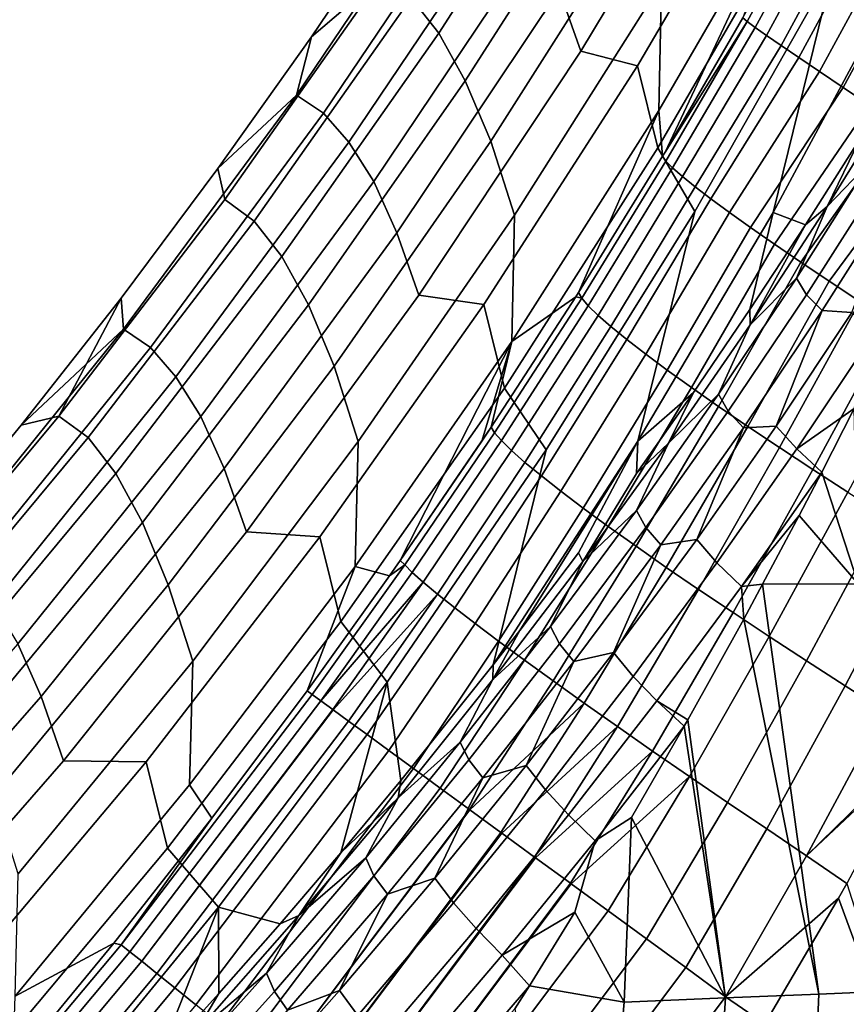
# Model space of a CAD drawing. Header units: metres. Extents: x -109 to 109, y -342 to 66.
# Tile 196 of 512: x -31.81 to -29.34, y -1.27 to 1.67. Entities that reach past the tile are written whole.
import ezdxf

# ---------------------------------------------------------------- set-up
doc = ezdxf.new("R2010")
doc.units = ezdxf.units.M
doc.layers.add('solid_K_24_62_16_000B91', color=7, linetype='CONTINUOUS')

msp = doc.modelspace()

# ---------------------------------------------------------------- linework, layer by layer
at = {"layer": 'solid_K_24_62_16_000B91'}
for points in [[(-29.562597, 1.093196, 24.185551), (-29.187412, 1.791421, 24.31599), (-29.000668, 2.572301, 21.923058), (-29.38237, 1.825884, 21.79878)], [(-29.685411, 2.322264, 14.333401), (-29.749321, 2.502787, 11.847281), (-30.201426, 1.757297, 11.784925), (-30.136393, 1.573936, 14.255102)], [(-29.486401, 2.489712, -15.847785), (-29.493904, 2.104797, -18.564178), (-29.90373, 1.397698, -18.46521), (-29.895651, 1.778678, -15.764437)], [(-30.64271, 1.733486, -4.823158), (-30.201342, 2.418058, -4.839223), (-30.119444, 2.314167, -7.575983), (-30.560518, 1.628595, -7.543786)], [(-29.538778, 2.262732, 16.833958), (-29.685411, 2.322264, 14.333401), (-30.136393, 1.573936, 14.255102), (-29.966959, 1.530915, 16.742085)], [(-30.560518, 1.628595, -7.543786), (-30.119444, 2.314167, -7.575983), (-30.04097, 2.173757, -10.309868), (-30.481451, 1.486269, -10.261467)], [(-29.966959, 1.530915, 16.742085), (-29.906317, 1.286244, 19.2057), (-29.47995, 2.022171, 19.313293), (-29.538778, 2.262732, 16.833958)], [(-30.985064, 1.443358, 1.875624), (-30.499477, 2.16349, 1.873527), (-30.670437, 2.017255, 0.003215), (-30.94039, 1.617235, 0.003207)], [(-30.419588, 2.109246, 4.354182), (-30.499477, 2.16349, 1.873527), (-30.985064, 1.443358, 1.875624), (-30.905184, 1.388961, 4.340795)], [(-30.481451, 1.486269, -10.261467), (-30.04097, 2.173757, -10.309868), (-29.965994, 1.99617, -13.039808), (-30.405579, 1.305907, -12.975106)], [(-30.343531, 2.023551, 6.833497), (-30.419588, 2.109246, 4.354182), (-30.905184, 1.388961, 4.340795), (-30.828926, 1.302369, 6.804594)], [(-29.885002, 1.273097, -19.537731), (-29.892292, 1.2609, -19.537106), (-29.90373, 1.397698, -18.46521), (-29.493904, 2.104797, -18.564178)], [(-29.652607, 1.673727, -19.550276), (-29.885002, 1.273097, -19.537731), (-29.493904, 2.104797, -18.564178)], [(-29.63942, 1.662905, -19.693007), (-29.652607, 1.673727, -19.550276), (-29.422897, 2.095028, -19.541805), (-29.407917, 2.088119, -19.686621)], [(-29.407917, 2.088119, -19.686621), (-29.381418, 2.076363, -19.829386), (-29.615698, 1.645389, -19.833704), (-29.63942, 1.662905, -19.693007)], [(-29.381418, 2.076363, -19.829386), (-29.345114, 2.057515, -19.969257), (-29.581861, 1.621394, -19.971399), (-29.615698, 1.645389, -19.833704)], [(-29.345114, 2.057515, -19.969257), (-29.299404, 2.031812, -20.105265), (-29.538303, 1.59119, -20.105116), (-29.581861, 1.621394, -19.971399)], [(-29.299404, 2.031812, -20.105265), (-29.244692, 1.99949, -20.236433), (-29.485415, 1.555043, -20.233885), (-29.538303, 1.59119, -20.105116)], [(-30.94039, 1.617235, 0.003207), (-30.670437, 2.017255, 0.003215), (-30.730879, 1.797127, -2.100598)], [(-30.269808, 1.908019, 9.310792), (-30.343531, 2.023551, 6.833497), (-30.828926, 1.302369, 6.804594), (-30.75477, 1.185089, 9.266311)], [(-29.38237, 1.825884, 21.79878), (-29.47995, 2.022171, 19.313293), (-29.906317, 1.286244, 19.2057), (-29.795788, 1.096108, 21.677153)], [(-29.244692, 1.99949, -20.236433), (-29.181377, 1.960785, -20.36179), (-29.42359, 1.513222, -20.356728), (-29.485415, 1.555043, -20.233885)], [(-30.405579, 1.305907, -12.975106), (-29.965994, 1.99617, -13.039808), (-29.895651, 1.778678, -15.764437), (-30.334066, 1.084979, -15.683333)], [(-29.181377, 1.960785, -20.36179), (-29.109863, 1.915935, -20.480362), (-29.353216, 1.465996, -20.472675), (-29.42359, 1.513222, -20.356728)], [(-29.109863, 1.915935, -20.480362), (-29.030548, 1.865176, -20.591179), (-29.274689, 1.413631, -20.580753), (-29.353216, 1.465996, -20.472675)], [(-30.201426, 1.757297, 11.784925), (-30.269808, 1.908019, 9.310792), (-30.75477, 1.185089, 9.266311), (-30.685781, 1.032158, 11.724813)], [(-29.966003, 0.410382, 24.057779), (-29.562597, 1.093196, 24.185551), (-29.38237, 1.825884, 21.79878), (-29.795788, 1.096108, 21.677153)], [(-31.219925, 1.223835, 0.003199), (-30.94039, 1.617235, 0.003207), (-30.730879, 1.797127, -2.100598), (-31.199768, 1.131415, -2.101843)], [(-31.199768, 1.131415, -2.101843), (-30.730879, 1.797127, -2.100598), (-30.64271, 1.733486, -4.823158), (-31.111584, 1.06742, -4.808527)], [(-29.895651, 1.778678, -15.764437), (-29.90373, 1.397698, -18.46521), (-30.342592, 0.707895, -18.368711), (-30.334066, 1.084979, -15.683333)], [(-29.465746, 1.055621, 25.416431), (-29.302925, 1.313749, 25.720072), (-29.187412, 1.791421, 24.31599), (-29.562597, 1.093196, 24.185551)], [(-30.136393, 1.573936, 14.255102), (-30.201426, 1.757297, 11.784925), (-30.685781, 1.032158, 11.724813), (-30.619932, 0.84596, 14.179284)], [(-31.111584, 1.06742, -4.808527), (-30.64271, 1.733486, -4.823158), (-30.560518, 1.628595, -7.543786), (-31.029207, 0.96152, -7.513248)], [(-29.882404, 1.246156, -19.671881), (-29.892292, 1.2609, -19.537106), (-29.885002, 1.273097, -19.537731), (-29.63942, 1.662905, -19.693007)], [(-29.63942, 1.662905, -19.693007), (-29.885002, 1.273097, -19.537731), (-29.652607, 1.673727, -19.550276)], [(-29.615698, 1.645389, -19.833704), (-29.86252, 1.226161, -19.804865), (-29.882404, 1.246156, -19.671881), (-29.63942, 1.662905, -19.693007)], [(-30.985064, 1.443358, 1.875624), (-30.94039, 1.617235, 0.003207), (-31.219925, 1.223835, 0.003199)], [(-31.029207, 0.96152, -7.513248), (-30.560518, 1.628595, -7.543786), (-30.481451, 1.486269, -10.261467), (-30.949738, 0.817277, -10.214956)], [(-29.581861, 1.621394, -19.971399), (-29.833294, 1.200625, -19.935198), (-29.86252, 1.226161, -19.804865), (-29.615698, 1.645389, -19.833704)], [(-29.538303, 1.59119, -20.105116), (-29.795052, 1.169798, -20.062042), (-29.833294, 1.200625, -19.935198), (-29.581861, 1.621394, -19.971399)], [(-29.485415, 1.555043, -20.233885), (-29.748123, 1.13393, -20.184565), (-29.795052, 1.169798, -20.062042), (-29.538303, 1.59119, -20.105116)], [(-29.966959, 1.530915, 16.742085), (-30.136393, 1.573936, 14.255102), (-30.619932, 0.84596, 14.179284), (-30.426193, 0.817856, 16.652727)], [(-30.426193, 0.817856, 16.652727), (-30.364166, 0.569071, 19.100859), (-29.906317, 1.286244, 19.2057), (-29.966959, 1.530915, 16.742085)], [(-29.42359, 1.513222, -20.356728), (-29.692837, 1.09327, -20.301933), (-29.748123, 1.13393, -20.184565), (-29.485415, 1.555043, -20.233885)], [(-29.353216, 1.465996, -20.472675), (-29.629519, 1.048068, -20.413309), (-29.692837, 1.09327, -20.301933), (-29.42359, 1.513222, -20.356728)], [(-30.949738, 0.817277, -10.214956), (-30.481451, 1.486269, -10.261467), (-30.405579, 1.305907, -12.975106), (-30.873241, 0.634147, -12.912536)], [(-31.501434, 0.744977, 1.879076), (-30.985064, 1.443358, 1.875624), (-31.219925, 1.223835, 0.003199), (-31.508884, 0.837282, 0.003192)], [(-30.905184, 1.388961, 4.340795), (-30.985064, 1.443358, 1.875624), (-31.501434, 0.744977, 1.879076), (-31.421593, 0.690408, 4.329007)], [(-29.274689, 1.413631, -20.580753), (-29.558498, 0.998574, -20.517859), (-29.629519, 1.048068, -20.413309), (-29.353216, 1.465996, -20.472675)], [(-29.400761, 1.111185, 25.708214), (-29.182301, 1.464689, 26.128353), (-29.302925, 1.313749, 25.720072)], [(-29.272186, 1.243884, 26.098499), (-29.182301, 1.464689, 26.128353), (-29.400761, 1.111185, 25.708214)], [(-29.188404, 1.3564, -20.679996), (-29.480106, 0.945037, -20.61475), (-29.558498, 0.998574, -20.517859), (-29.274689, 1.413631, -20.580753)], [(-30.828926, 1.302369, 6.804594), (-30.905184, 1.388961, 4.340795), (-31.421593, 0.690408, 4.329007), (-31.345236, 0.60291, 6.777536)], [(-30.142992, 0.853779, -19.510681), (-30.150991, 0.841157, -19.509741), (-30.342592, 0.707895, -18.368711), (-29.90373, 1.397698, -18.46521)], [(-29.892292, 1.2609, -19.537106), (-30.142992, 0.853779, -19.510681), (-29.90373, 1.397698, -18.46521)], [(-29.094946, 1.29469, -20.769669), (-29.394732, 0.88774, -20.703222), (-29.480106, 0.945037, -20.61475), (-29.188404, 1.3564, -20.679996)], [(-30.75477, 1.185089, 9.266311), (-30.828926, 1.302369, 6.804594), (-31.345236, 0.60291, 6.777536), (-31.270823, 0.483885, 9.223927)], [(-30.873241, 0.634147, -12.912536), (-30.405579, 1.305907, -12.975106), (-30.334066, 1.084979, -15.683333), (-30.800898, 0.409795, -15.60461)], [(-29.400761, 1.111185, 25.708214), (-29.302925, 1.313749, 25.720072), (-29.465746, 1.055621, 25.416431)], [(-29.094946, 1.29469, -20.769669), (-29.303032, 0.827111, -20.782839), (-29.394732, 0.88774, -20.703222)], [(-29.795788, 1.096108, 21.677153), (-29.906317, 1.286244, 19.2057), (-30.364166, 0.569071, 19.100859), (-30.240179, 0.384284, 21.558392)], [(-30.133699, 0.836914, -19.647757), (-30.142992, 0.853779, -19.510681), (-29.892292, 1.2609, -19.537106), (-29.882404, 1.246156, -19.671881)], [(-29.882404, 1.246156, -19.671881), (-29.86252, 1.226161, -19.804865), (-30.11429, 0.814263, -19.782934), (-30.133699, 0.836914, -19.647757)], [(-29.492836, 0.896921, 25.687338), (-29.272186, 1.243884, 26.098499), (-29.400761, 1.111185, 25.708214)], [(-29.241091, 1.195808, 26.277372), (-29.272186, 1.243884, 26.098499), (-29.492836, 0.896921, 25.687338), (-29.462831, 0.847551, 25.863369)], [(-31.219925, 1.223835, 0.003199), (-31.199768, 1.131415, -2.101843), (-31.695347, 0.48533, -2.104298), (-31.508884, 0.837282, 0.003192)], [(-29.86252, 1.226161, -19.804865), (-29.833294, 1.200625, -19.935198), (-30.085169, 0.786004, -19.915333), (-30.11429, 0.814263, -19.782934)], [(-30.685781, 1.032158, 11.724813), (-30.75477, 1.185089, 9.266311), (-31.270823, 0.483885, 9.223927), (-31.201466, 0.328755, 11.66706)], [(-29.833294, 1.200625, -19.935198), (-29.795052, 1.169798, -20.062042), (-30.046671, 0.752412, -20.044077), (-30.085169, 0.786004, -19.915333)], [(-29.462831, 0.847551, 25.863369), (-29.416119, 0.800095, 26.042646), (-29.193174, 1.150283, 26.460009), (-29.241091, 1.195808, 26.277372)], [(-29.795052, 1.169798, -20.062042), (-29.748123, 1.13393, -20.184565), (-29.999136, 0.713761, -20.168293), (-30.046671, 0.752412, -20.044077)], [(-29.193174, 1.150283, 26.460009), (-29.416119, 0.800095, 26.042646), (-29.327318, 0.79456, 26.270641)], [(-31.695347, 0.48533, -2.104298), (-31.199768, 1.131415, -2.101843), (-31.111584, 1.06742, -4.808527), (-31.607191, 0.420966, -4.795354)], [(-29.748123, 1.13393, -20.184565), (-29.692837, 1.09327, -20.301933), (-29.942902, 0.670325, -20.287104), (-29.999136, 0.713761, -20.168293)], [(-30.397873, -0.256827, 23.930164), (-29.966003, 0.410382, 24.057779), (-29.795788, 1.096108, 21.677153), (-30.240179, 0.384284, 21.558392)], [(-29.79987, 0.555698, 24.83819), (-29.631472, 0.802979, 25.122515), (-29.562597, 1.093196, 24.185551), (-29.966003, 0.410382, 24.057779)], [(-29.692837, 1.09327, -20.301933), (-29.629519, 1.048068, -20.413309), (-29.878309, 0.62238, -20.399637), (-29.942902, 0.670325, -20.287104)], [(-29.631472, 0.802979, 25.122515), (-29.465746, 1.055621, 25.416431), (-29.562597, 1.093196, 24.185551)], [(-29.631414, 0.757861, 25.294342), (-29.400761, 1.111185, 25.708214), (-29.465746, 1.055621, 25.416431)], [(-29.492836, 0.896921, 25.687338), (-29.400761, 1.111185, 25.708214), (-29.631414, 0.757861, 25.294342)], [(-31.607191, 0.420966, -4.795354), (-31.111584, 1.06742, -4.808527), (-31.029207, 0.96152, -7.513248), (-31.524734, 0.314052, -7.48442)], [(-30.334066, 1.084979, -15.683333), (-30.342592, 0.707895, -18.368711), (-30.809748, 0.036556, -18.274845), (-30.800898, 0.409795, -15.60461)], [(-30.619932, 0.84596, 14.179284), (-30.685781, 1.032158, 11.724813), (-31.201466, 0.328755, 11.66706), (-31.135099, 0.139736, 14.106091)], [(-29.629519, 1.048068, -20.413309), (-29.558498, 0.998574, -20.517859), (-29.805696, 0.570201, -20.505016), (-29.878309, 0.62238, -20.399637)], [(-29.631414, 0.757861, 25.294342), (-29.465746, 1.055621, 25.416431), (-29.631472, 0.802979, 25.122515)], [(-29.558498, 0.998574, -20.517859), (-29.480106, 0.945037, -20.61475), (-29.725401, 0.51406, -20.602365), (-29.805696, 0.570201, -20.505016)], [(-31.524734, 0.314052, -7.48442), (-31.029207, 0.96152, -7.513248), (-30.949738, 0.817277, -10.214956), (-31.445049, 0.167901, -10.170415)], [(-29.480106, 0.945037, -20.61475), (-29.394732, 0.88774, -20.703222), (-29.637861, 0.454285, -20.690933), (-29.725401, 0.51406, -20.602365)], [(-29.725304, 0.550261, 25.282553), (-29.492836, 0.896921, 25.687338), (-29.631414, 0.757861, 25.294342)], [(-29.462831, 0.847551, 25.863369), (-29.492836, 0.896921, 25.687338), (-29.725304, 0.550261, 25.282553), (-29.696409, 0.49975, 25.455839)], [(-29.394732, 0.88774, -20.703222), (-29.303032, 0.827111, -20.782839), (-29.543795, 0.391338, -20.770288), (-29.637861, 0.454285, -20.690933)], [(-30.133699, 0.836914, -19.647757), (-30.150991, 0.841157, -19.509741), (-30.142992, 0.853779, -19.510681)], [(-31.807096, 0.457802, 0.003184), (-31.508884, 0.837282, 0.003192), (-31.695347, 0.48533, -2.104298)], [(-31.501434, 0.744977, 1.879076), (-31.508884, 0.837282, 0.003192), (-31.807096, 0.457802, 0.003184)], [(-30.426193, 0.817856, 16.652727), (-30.619932, 0.84596, 14.179284), (-31.135099, 0.139736, 14.106091), (-30.915648, 0.12485, 16.56605)], [(-30.150991, 0.841157, -19.509741), (-30.404287, 0.45198, -19.480316), (-30.342592, 0.707895, -18.368711)], [(-30.393812, 0.435585, -19.620831), (-30.404287, 0.45198, -19.480316), (-30.150991, 0.841157, -19.509741), (-30.133699, 0.836914, -19.647757)], [(-30.133699, 0.836914, -19.647757), (-30.11429, 0.814263, -19.782934), (-30.373621, 0.411967, -19.759249), (-30.393812, 0.435585, -19.620831)], [(-29.696409, 0.49975, 25.455839), (-29.650946, 0.450517, 25.631847), (-29.416119, 0.800095, 26.042646), (-29.462831, 0.847551, 25.863369)], [(-29.303032, 0.827111, -20.782839), (-29.205732, 0.763613, -20.853243), (-29.443958, 0.325707, -20.840059), (-29.543795, 0.391338, -20.770288)], [(-31.445049, 0.167901, -10.170415), (-30.949738, 0.817277, -10.214956), (-30.873241, 0.634147, -12.912536), (-31.368196, -0.017977, -12.852201)], [(-30.915648, 0.12485, 16.56605), (-30.852655, -0.128029, 18.99896), (-30.364166, 0.569071, 19.100859), (-30.426193, 0.817856, 16.652727)], [(-30.11429, 0.814263, -19.782934), (-30.085169, 0.786004, -19.915333), (-30.34341, 0.382404, -19.894722), (-30.373621, 0.411967, -19.759249)], [(-29.874531, 0.404685, 24.887342), (-29.631414, 0.757861, 25.294342), (-29.631472, 0.802979, 25.122515), (-29.79987, 0.555698, 24.83819)], [(-29.416119, 0.800095, 26.042646), (-29.650946, 0.450517, 25.631847), (-29.553265, 0.455501, 25.870544)], [(-29.416119, 0.800095, 26.042646), (-29.553265, 0.455501, 25.870544), (-29.327318, 0.79456, 26.270641)], [(-29.553265, 0.455501, 25.870544), (-29.49132, 0.387773, 26.021412), (-29.263845, 0.728711, 26.423964), (-29.327318, 0.79456, 26.270641)], [(-30.085169, 0.786004, -19.915333), (-30.046671, 0.752412, -20.044077), (-30.303539, 0.347189, -20.026327), (-30.34341, 0.382404, -19.894722)], [(-32.047619, 0.069664, 1.883879), (-31.501434, 0.744977, 1.879076), (-31.807096, 0.457802, 0.003184), (-32.114391, 0.085617, 0.003178)], [(-31.421593, 0.690408, 4.329007), (-31.501434, 0.744977, 1.879076), (-32.047619, 0.069664, 1.883879), (-31.967838, 0.014906, 4.31884)], [(-30.046671, 0.752412, -20.044077), (-29.999136, 0.713761, -20.168293), (-30.254364, 0.306618, -20.153141), (-30.303539, 0.347189, -20.026327)], [(-29.725304, 0.550261, 25.282553), (-29.631414, 0.757861, 25.294342), (-29.874531, 0.404685, 24.887342)], [(-29.205732, 0.763613, -20.853243), (-29.103559, 0.697708, -20.914082), (-29.339115, 0.257879, -20.899876), (-29.443958, 0.325707, -20.840059)], [(-30.676033, 0.054418, -19.4561), (-30.707905, 0.008975, -19.454212), (-30.809748, 0.036556, -18.274845), (-30.342592, 0.707895, -18.368711)], [(-30.432358, 0.410018, -19.477297), (-30.676033, 0.054418, -19.4561), (-30.342592, 0.707895, -18.368711)], [(-30.404287, 0.45198, -19.480316), (-30.432358, 0.410018, -19.477297), (-30.342592, 0.707895, -18.368711)], [(-29.999136, 0.713761, -20.168293), (-29.942902, 0.670325, -20.287104), (-30.196239, 0.260985, -20.274239), (-30.254364, 0.306618, -20.153141)], [(-29.263845, 0.728711, 26.423964), (-29.49132, 0.387773, 26.021412), (-29.320702, 0.507647, 26.332386)], [(-31.345236, 0.60291, 6.777536), (-31.421593, 0.690408, 4.329007), (-31.967838, 0.014906, 4.31884), (-31.891479, -0.073501, 6.752376)], [(-29.942902, 0.670325, -20.287104), (-29.878309, 0.62238, -20.399637), (-30.129526, 0.210585, -20.3887), (-30.196239, 0.260985, -20.274239)], [(-31.368196, -0.017977, -12.852201), (-30.873241, 0.634147, -12.912536), (-30.800898, 0.409795, -15.60461), (-31.295353, -0.245727, -15.528403)], [(-29.878309, 0.62238, -20.399637), (-29.805696, 0.570201, -20.505016), (-30.054577, 0.155712, -20.495602), (-30.129526, 0.210585, -20.3887)], [(-31.270823, 0.483885, 9.223927), (-31.345236, 0.60291, 6.777536), (-31.891479, -0.073501, 6.752376), (-31.81699, -0.194259, 9.183723)], [(-30.240179, 0.384284, 21.558392), (-30.364166, 0.569071, 19.100859), (-30.852655, -0.128029, 18.99896), (-30.714745, -0.308309, 21.442713)], [(-29.805696, 0.570201, -20.505016), (-29.725401, 0.51406, -20.602365), (-29.97175, 0.096662, -20.594023), (-30.054577, 0.155712, -20.495602)], [(-29.970627, 0.313819, 24.563507), (-29.79987, 0.555698, 24.83819), (-29.966003, 0.410382, 24.057779)], [(-29.874531, 0.404685, 24.887342), (-29.79987, 0.555698, 24.83819), (-29.970627, 0.313819, 24.563507)], [(-29.969845, 0.203887, 24.884739), (-29.725304, 0.550261, 25.282553), (-29.874531, 0.404685, 24.887342)], [(-29.696409, 0.49975, 25.455839), (-29.725304, 0.550261, 25.282553), (-29.969845, 0.203887, 24.884739), (-29.942068, 0.152378, 25.055374)], [(-29.725401, 0.51406, -20.602365), (-29.637861, 0.454285, -20.690933), (-29.881548, 0.033803, -20.683208), (-29.97175, 0.096662, -20.594023)], [(-29.942068, 0.152378, 25.055374), (-29.89789, 0.10152, 25.228216), (-29.650946, 0.450517, 25.631847), (-29.696409, 0.49975, 25.455839)], [(-29.49132, 0.387773, 26.021412), (-29.417282, 0.318106, 26.16551), (-29.320702, 0.507647, 26.332386)], [(-29.320702, 0.507647, 26.332386), (-29.417282, 0.318106, 26.16551), (-29.308477, -0.015078, 26.362684)], [(-32.216793, -0.140057, -2.10796), (-31.695347, 0.48533, -2.104298), (-31.607191, 0.420966, -4.795354), (-32.128704, -0.204805, -4.78366)], [(-32.114391, 0.085617, 0.003178), (-31.807096, 0.457802, 0.003184), (-31.695347, 0.48533, -2.104298), (-32.216793, -0.140057, -2.10796)], [(-31.201466, 0.328755, 11.66706), (-31.270823, 0.483885, 9.223927), (-31.81699, -0.194259, 9.183723), (-31.747492, -0.351569, 11.611774)], [(-30.404287, 0.45198, -19.480316), (-30.676033, 0.054418, -19.4561), (-30.432358, 0.410018, -19.477297)], [(-30.662252, 0.041365, -19.600288), (-30.676033, 0.054418, -19.4561), (-30.404287, 0.45198, -19.480316), (-30.393812, 0.435585, -19.620831)], [(-29.650946, 0.450517, 25.631847), (-29.89789, 0.10152, 25.228216), (-29.790478, 0.117128, 25.477104)], [(-29.637861, 0.454285, -20.690933), (-29.543795, 0.391338, -20.770288), (-29.784735, -0.032356, -20.762737), (-29.881548, 0.033803, -20.683208)], [(-29.790478, 0.117128, 25.477104), (-29.730091, 0.047661, 25.62561), (-29.49132, 0.387773, 26.021412), (-29.553265, 0.455501, 25.870544)], [(-29.650946, 0.450517, 25.631847), (-29.790478, 0.117128, 25.477104), (-29.553265, 0.455501, 25.870544)], [(-32.128704, -0.204805, -4.78366), (-31.607191, 0.420966, -4.795354), (-31.524734, 0.314052, -7.48442), (-32.046272, -0.312732, -7.457349)], [(-30.393812, 0.435585, -19.620831), (-30.373621, 0.411967, -19.759249), (-30.639803, 0.018787, -19.742186), (-30.662252, 0.041365, -19.600288)], [(-30.373621, 0.411967, -19.759249), (-30.34341, 0.382404, -19.894722), (-30.607189, -0.010327, -19.880938), (-30.639803, 0.018787, -19.742186)], [(-30.800898, 0.409795, -15.60461), (-30.809748, 0.036556, -18.274845), (-31.304403, -0.615182, -18.183773), (-31.295353, -0.245727, -15.528403)], [(-30.673458, -0.601952, 23.558081), (-30.397873, -0.256827, 23.930164), (-30.240179, 0.384284, 21.558392), (-30.714745, -0.308309, 21.442713)], [(-30.34341, 0.382404, -19.894722), (-30.303539, 0.347189, -20.026327), (-30.564793, -0.045672, -20.015572), (-30.607189, -0.010327, -19.880938)], [(-30.318476, -0.154225, 24.042431), (-29.966003, 0.410382, 24.057779), (-30.397873, -0.256827, 23.930164)], [(-30.143528, 0.077257, 24.298353), (-29.966003, 0.410382, 24.057779), (-30.318476, -0.154225, 24.042431)], [(-30.130417, 0.05169, 24.487909), (-29.970627, 0.313819, 24.563507), (-29.966003, 0.410382, 24.057779), (-30.143528, 0.077257, 24.298353)], [(-30.130417, 0.05169, 24.487909), (-29.874531, 0.404685, 24.887342), (-29.970627, 0.313819, 24.563507)], [(-29.969845, 0.203887, 24.884739), (-29.874531, 0.404685, 24.887342), (-30.130417, 0.05169, 24.487909)], [(-29.543795, 0.391338, -20.770288), (-29.443958, 0.325707, -20.840059), (-29.682114, -0.10129, -20.832216), (-29.784735, -0.032356, -20.762737)], [(-29.730091, 0.047661, 25.62561), (-29.657194, -0.023047, 25.768106), (-29.417282, 0.318106, 26.16551), (-29.49132, 0.387773, 26.021412)], [(-31.135099, 0.139736, 14.106091), (-31.201466, 0.328755, 11.66706), (-31.747492, -0.351569, 11.611774), (-31.680904, -0.543379, 14.035666)], [(-30.303539, 0.347189, -20.026327), (-30.254364, 0.306618, -20.153141), (-30.512999, -0.086942, -20.145115), (-30.564793, -0.045672, -20.015572)], [(-29.443958, 0.325707, -20.840059), (-29.339115, 0.257879, -20.899876), (-29.57448, -0.172475, -20.891254), (-29.682114, -0.10129, -20.832216)], [(-32.046272, -0.312732, -7.457349), (-31.524734, 0.314052, -7.48442), (-31.445049, 0.167901, -10.170415), (-31.966555, -0.460774, -10.127918)], [(-30.254364, 0.306618, -20.153141), (-30.196239, 0.260985, -20.274239), (-30.452187, -0.133831, -20.268597), (-30.512999, -0.086942, -20.145115)], [(-29.657194, -0.023047, 25.768106), (-29.484568, 0.188726, 26.052118), (-29.417282, 0.318106, 26.16551)], [(-29.417282, 0.318106, 26.16551), (-29.484568, 0.188726, 26.052118), (-29.308477, -0.015078, 26.362684)], [(-30.196239, 0.260985, -20.274239), (-30.129526, 0.210585, -20.3887), (-30.38274, -0.186034, -20.385046), (-30.452187, -0.133831, -20.268597)], [(-29.339115, 0.257879, -20.899876), (-29.230026, 0.188342, -20.949366), (-29.462635, -0.245387, -20.939463), (-29.57448, -0.172475, -20.891254)], [(-30.129526, 0.210585, -20.3887), (-30.054577, 0.155712, -20.495602), (-30.30504, -0.243247, -20.493486), (-30.38274, -0.186034, -20.385046)], [(-30.226748, -0.142151, 24.494587), (-29.969845, 0.203887, 24.884739), (-30.130417, 0.05169, 24.487909)], [(-29.942068, 0.152378, 25.055374), (-29.969845, 0.203887, 24.884739), (-30.226748, -0.142151, 24.494587), (-30.200085, -0.19452, 24.662664)], [(-29.657194, -0.023047, 25.768106), (-29.593643, -0.016612, 25.873095), (-29.484568, 0.188726, 26.052118)], [(-29.484568, 0.188726, 26.052118), (-29.593643, -0.016612, 25.873095), (-29.308477, -0.015078, 26.362684)], [(-29.230026, 0.188342, -20.949366), (-29.117455, 0.117584, -20.988159), (-29.347376, -0.319499, -20.97645), (-29.462635, -0.245387, -20.939463)], [(-31.966555, -0.460774, -10.127918), (-31.445049, 0.167901, -10.170415), (-31.368196, -0.017977, -12.852201), (-31.889605, -0.649367, -12.794207)], [(-30.054577, 0.155712, -20.495602), (-29.97175, 0.096662, -20.594023), (-30.219475, -0.305161, -20.592953), (-30.30504, -0.243247, -20.493486)], [(-30.200085, -0.19452, 24.662664), (-30.157213, -0.246866, 24.832432), (-29.89789, 0.10152, 25.228216), (-29.942068, 0.152378, 25.055374)], [(-30.915648, 0.12485, 16.56605), (-31.135099, 0.139736, 14.106091), (-31.680904, -0.543379, 14.035666), (-31.434431, -0.546841, 16.482206)], [(-31.434431, -0.546841, 16.482206), (-31.370888, -0.803777, 18.900192), (-30.852655, -0.128029, 18.99896), (-30.915648, 0.12485, 16.56605)], [(-29.117455, 0.117584, -20.988159), (-29.002159, 0.046091, -21.015881), (-29.229502, -0.394289, -21.001827), (-29.347376, -0.319499, -20.97645)], [(-29.97175, 0.096662, -20.594023), (-29.881548, 0.033803, -20.683208), (-30.126608, -0.371362, -20.682705), (-30.219475, -0.305161, -20.592953)], [(-29.89789, 0.10152, 25.228216), (-30.157213, -0.246866, 24.832432), (-30.039171, -0.220559, 25.090904)], [(-30.039171, -0.220559, 25.090904), (-29.980368, -0.291632, 25.237141), (-29.730091, 0.047661, 25.62561), (-29.790478, 0.117128, 25.477104)], [(-29.89789, 0.10152, 25.228216), (-30.039171, -0.220559, 25.090904), (-29.790478, 0.117128, 25.477104)], [(-30.399401, -0.301056, 24.096804), (-30.130417, 0.05169, 24.487909), (-30.143528, 0.077257, 24.298353), (-30.318476, -0.154225, 24.042431)], [(-30.953938, -0.334516, -19.449245), (-31.23815, -0.714754, -19.454266), (-31.304403, -0.615182, -18.183773), (-30.809748, 0.036556, -18.274845)], [(-30.938614, -0.345672, -19.5938), (-30.953938, -0.334516, -19.449245), (-30.707905, 0.008975, -19.454212), (-30.662252, 0.041365, -19.600288)], [(-30.707905, 0.008975, -19.454212), (-30.953938, -0.334516, -19.449245), (-30.809748, 0.036556, -18.274845)], [(-30.662252, 0.041365, -19.600288), (-30.938286, -0.345912, -19.596111), (-30.938614, -0.345672, -19.5938)], [(-30.662252, 0.041365, -19.600288), (-30.639803, 0.018787, -19.742186), (-30.91292, -0.364444, -19.738026), (-30.938286, -0.345912, -19.596111)], [(-30.662252, 0.041365, -19.600288), (-30.707905, 0.008975, -19.454212), (-30.676033, 0.054418, -19.4561)], [(-30.226748, -0.142151, 24.494587), (-30.130417, 0.05169, 24.487909), (-30.399401, -0.301056, 24.096804)], [(-29.881548, 0.033803, -20.683208), (-29.784735, -0.032356, -20.762737), (-30.027254, -0.441289, -20.76231), (-30.126608, -0.371362, -20.682705)], [(-29.980368, -0.291632, 25.237141), (-29.909187, -0.364343, 25.377224), (-29.657194, -0.023047, 25.768106), (-29.730091, 0.047661, 25.62561)], [(-30.639803, 0.018787, -19.742186), (-30.607189, -0.010327, -19.880938), (-30.912285, -0.364909, -19.740971), (-30.91292, -0.364444, -19.738026)], [(-31.889605, -0.649367, -12.794207), (-31.368196, -0.017977, -12.852201), (-31.295353, -0.245727, -15.528403), (-31.816591, -0.880473, -15.454841)], [(-30.607189, -0.010327, -19.880938), (-30.876848, -0.390801, -19.880207), (-30.912285, -0.364909, -19.740971)], [(-30.607189, -0.010327, -19.880938), (-30.564793, -0.045672, -20.015572), (-30.876181, -0.391288, -19.882475), (-30.876848, -0.390801, -19.880207)], [(-29.657194, -0.023047, 25.768106), (-29.909187, -0.364343, 25.377224), (-29.817095, -0.421362, 25.523806), (-29.650114, -0.120887, 25.782658)], [(-29.657194, -0.023047, 25.768106), (-29.650114, -0.120887, 25.782658), (-29.593643, -0.016612, 25.873095)], [(-29.650114, -0.120887, 25.782658), (-29.425478, -1.239433, 26.109283), (-29.593643, -0.016612, 25.873095)], [(-29.169783, -1.228663, 26.575125), (-29.308477, -0.015078, 26.362684), (-29.593643, -0.016612, 25.873095), (-29.425478, -1.239433, 26.109283)], [(-30.564793, -0.045672, -20.015572), (-30.830252, -0.424847, -20.019539), (-30.876181, -0.391288, -19.882475)], [(-30.564793, -0.045672, -20.015572), (-30.512999, -0.086942, -20.145115), (-30.774849, -0.46533, -20.151115), (-30.830252, -0.424847, -20.019539)], [(-29.784735, -0.032356, -20.762737), (-29.682114, -0.10129, -20.832216), (-29.922249, -0.514371, -20.831364), (-30.027254, -0.441289, -20.76231)], [(-30.512999, -0.086942, -20.145115), (-30.452187, -0.133831, -20.268597), (-30.709507, -0.513074, -20.277765), (-30.774849, -0.46533, -20.151115)], [(-29.682114, -0.10129, -20.832216), (-29.57448, -0.172475, -20.891254), (-29.81242, -0.590037, -20.889456), (-29.922249, -0.514371, -20.831364)], [(-30.714745, -0.308309, 21.442713), (-30.852655, -0.128029, 18.99896), (-31.370888, -0.803777, 18.900192), (-31.218632, -0.980429, 21.330324)], [(-30.636532, -0.566396, -20.395096), (-30.709507, -0.513074, -20.277765), (-30.452187, -0.133831, -20.268597), (-30.38274, -0.186034, -20.385046)], [(-30.496311, -0.487786, 24.11282), (-30.226748, -0.142151, 24.494587), (-30.399401, -0.301056, 24.096804)], [(-30.200085, -0.19452, 24.662664), (-30.226748, -0.142151, 24.494587), (-30.496311, -0.487786, 24.11282), (-30.470745, -0.540875, 24.278442)], [(-29.817095, -0.421362, 25.523806), (-29.704844, -1.2512, 25.657265), (-29.425478, -1.239433, 26.109283), (-29.650114, -0.120887, 25.782658)], [(-30.399401, -0.301056, 24.096804), (-30.318476, -0.154225, 24.042431), (-30.397873, -0.256827, 23.930164)], [(-29.57448, -0.172475, -20.891254), (-29.462635, -0.245387, -20.939463), (-29.698601, -0.667716, -20.93618), (-29.81242, -0.590037, -20.889456)], [(-31.747492, -0.351569, 11.611774), (-31.81699, -0.194259, 9.183723), (-32.392231, -0.848056, 9.145774), (-32.322815, -1.007514, 11.559062)], [(-30.556345, -0.624985, -20.503178), (-30.636532, -0.566396, -20.395096), (-30.38274, -0.186034, -20.385046), (-30.30504, -0.243247, -20.493486)], [(-30.470745, -0.540875, 24.278442), (-30.429195, -0.594567, 24.445246), (-30.157213, -0.246866, 24.832432), (-30.200085, -0.19452, 24.662664)], [(-30.299587, -0.557494, 24.71262), (-30.242378, -0.630044, 24.856676), (-29.980368, -0.291632, 25.237141), (-30.039171, -0.220559, 25.090904)], [(-30.157213, -0.246866, 24.832432), (-30.299587, -0.557494, 24.71262), (-30.039171, -0.220559, 25.090904)], [(-31.295353, -0.245727, -15.528403), (-31.304403, -0.615182, -18.183773), (-31.825724, -1.246214, -18.095646), (-31.816591, -0.880473, -15.454841)], [(-30.399401, -0.301056, 24.096804), (-30.397873, -0.256827, 23.930164), (-30.673458, -0.601952, 23.558081), (-30.681808, -0.653484, 23.714779)], [(-30.30504, -0.243247, -20.493486), (-30.219475, -0.305161, -20.592953), (-30.469238, -0.68863, -20.601969), (-30.556345, -0.624985, -20.503178)], [(-30.157213, -0.246866, 24.832432), (-30.429195, -0.594567, 24.445246), (-30.299587, -0.557494, 24.71262)], [(-29.462635, -0.245387, -20.939463), (-29.347376, -0.319499, -20.97645), (-29.581625, -0.746836, -20.971127), (-29.698601, -0.667716, -20.93618)], [(-30.242378, -0.630044, 24.856676), (-30.172947, -0.704631, 24.994436), (-29.909187, -0.364343, 25.377224), (-29.980368, -0.291632, 25.237141)], [(-31.03438, -1.030431, 23.108822), (-30.853277, -0.81858, 23.329117), (-30.714745, -0.308309, 21.442713), (-31.218632, -0.980429, 21.330324)], [(-30.853277, -0.81858, 23.329117), (-30.673458, -0.601952, 23.558081), (-30.714745, -0.308309, 21.442713)], [(-30.496311, -0.487786, 24.11282), (-30.399401, -0.301056, 24.096804), (-30.681808, -0.653484, 23.714779)], [(-30.219475, -0.305161, -20.592953), (-30.126608, -0.371362, -20.682705), (-30.467934, -0.689583, -20.603323), (-30.469238, -0.68863, -20.601969)], [(-29.347376, -0.319499, -20.97645), (-29.229502, -0.394289, -21.001827), (-29.46232, -0.826826, -20.993889), (-29.581625, -0.746836, -20.971127)], [(-31.680904, -0.543379, 14.035666), (-31.747492, -0.351569, 11.611774), (-32.322815, -1.007514, 11.559062), (-32.256298, -1.202069, 13.968143)], [(-30.938614, -0.345672, -19.5938), (-31.508514, -1.092543, -19.606047), (-31.23815, -0.714754, -19.454266), (-30.953938, -0.334516, -19.449245)], [(-30.938614, -0.345672, -19.5938), (-30.938286, -0.345912, -19.596111), (-31.508514, -1.092543, -19.606047)], [(-30.91292, -0.364444, -19.738026), (-31.482752, -1.113263, -19.750711), (-31.508514, -1.092543, -19.606047), (-30.938286, -0.345912, -19.596111)], [(-30.91292, -0.364444, -19.738026), (-30.912285, -0.364909, -19.740971), (-31.482752, -1.113263, -19.750711)], [(-30.876848, -0.390801, -19.880207), (-31.447258, -1.141811, -19.891943), (-31.482752, -1.113263, -19.750711), (-30.912285, -0.364909, -19.740971)], [(-30.126608, -0.371362, -20.682705), (-30.375277, -0.757281, -20.691397), (-30.467934, -0.689583, -20.603323)], [(-30.126608, -0.371362, -20.682705), (-30.027254, -0.441289, -20.76231), (-30.37281, -0.759082, -20.693535), (-30.375277, -0.757281, -20.691397)], [(-30.172947, -0.704631, 24.994436), (-30.093292, -0.782392, 25.122751), (-29.827787, -0.440212, 25.50765), (-29.909187, -0.364343, 25.377224)], [(-29.909187, -0.364343, 25.377224), (-29.827787, -0.440212, 25.50765), (-29.817095, -0.421362, 25.523806)], [(-30.876848, -0.390801, -19.880207), (-30.876181, -0.391288, -19.882475), (-31.447258, -1.141811, -19.891943)], [(-30.830252, -0.424847, -20.019539), (-31.402302, -1.177971, -20.028662), (-31.447258, -1.141811, -19.891943), (-30.876181, -0.391288, -19.882475)], [(-29.229502, -0.394289, -21.001827), (-29.110987, -0.471812, -21.015184), (-29.122768, -0.494668, -21.014456), (-29.46232, -0.826826, -20.993889)], [(-30.774849, -0.46533, -20.151115), (-31.348227, -1.221465, -20.15983), (-31.402302, -1.177971, -20.028662), (-30.830252, -0.424847, -20.019539)], [(-30.093292, -0.782392, 25.122751), (-29.98517, -0.712521, 25.275501), (-29.827787, -0.440212, 25.50765)], [(-29.827787, -0.440212, 25.50765), (-29.98517, -0.712521, 25.275501), (-29.704844, -1.2512, 25.657265)], [(-29.817095, -0.421362, 25.523806), (-29.827787, -0.440212, 25.50765), (-29.704844, -1.2512, 25.657265)], [(-30.709507, -0.513074, -20.277765), (-31.285444, -1.271964, -20.284447), (-31.348227, -1.221465, -20.15983), (-30.774849, -0.46533, -20.151115)], [(-30.027254, -0.441289, -20.76231), (-30.274496, -0.830912, -20.771128), (-30.37281, -0.759082, -20.693535)], [(-30.027254, -0.441289, -20.76231), (-29.922249, -0.514371, -20.831364), (-30.271685, -0.832967, -20.773138), (-30.274496, -0.830912, -20.771128)], [(-30.778828, -0.832952, 23.740164), (-30.496311, -0.487786, 24.11282), (-30.681808, -0.653484, 23.714779)], [(-30.470745, -0.540875, 24.278442), (-30.496311, -0.487786, 24.11282), (-30.778828, -0.832952, 23.740164), (-30.754337, -0.88662, 23.903446)], [(-29.46232, -0.826826, -20.993889), (-29.122768, -0.494668, -21.014456), (-29.136026, -0.520303, -21.013659)], [(-30.636532, -0.566396, -20.395096), (-31.214432, -1.32908, -20.401562), (-31.285444, -1.271964, -20.284447), (-30.709507, -0.513074, -20.277765)], [(-29.922249, -0.514371, -20.831364), (-30.167458, -0.909118, -20.840296), (-30.271685, -0.832967, -20.773138)], [(-29.922249, -0.514371, -20.831364), (-29.81242, -0.590037, -20.889456), (-30.165333, -0.910671, -20.841522), (-30.167458, -0.909118, -20.840296)], [(-29.46232, -0.826826, -20.993889), (-29.136026, -0.520303, -21.013659), (-29.342649, -0.909194, -21.00407)], [(-31.434431, -0.546841, 16.482206), (-31.680904, -0.543379, 14.035666), (-32.256298, -1.202069, 13.968143), (-31.9816, -1.195997, 16.401352)], [(-31.9816, -1.195997, 16.401352), (-31.917912, -1.456929, 18.804735), (-31.370888, -0.803777, 18.900192), (-31.434431, -0.546841, 16.482206)], [(-30.754337, -0.88662, 23.903446), (-30.714115, -0.941515, 24.067402), (-30.429195, -0.594567, 24.445246), (-30.470745, -0.540875, 24.278442)], [(-30.571968, -0.893611, 24.342928), (-30.516359, -0.967506, 24.484909), (-30.242378, -0.630044, 24.856676), (-30.299587, -0.557494, 24.71262)], [(-30.429195, -0.594567, 24.445246), (-30.571968, -0.893611, 24.342928), (-30.299587, -0.557494, 24.71262)], [(-30.556345, -0.624985, -20.503178), (-31.135733, -1.39238, -20.510283), (-31.214432, -1.32908, -20.401562), (-30.636532, -0.566396, -20.395096)], [(-31.23815, -0.714754, -19.454266), (-31.530918, -1.088015, -19.459311), (-31.825724, -1.246214, -18.095646), (-31.304403, -0.615182, -18.183773)], [(-30.681808, -0.653484, 23.714779), (-30.673458, -0.601952, 23.558081), (-30.853277, -0.81858, 23.329117)], [(-30.429195, -0.594567, 24.445246), (-30.714115, -0.941515, 24.067402), (-30.571968, -0.893611, 24.342928)], [(-29.81242, -0.590037, -20.889456), (-30.054577, -0.991592, -20.898153), (-30.165333, -0.910671, -20.841522)], [(-29.81242, -0.590037, -20.889456), (-29.698601, -0.667716, -20.93618), (-29.940262, -1.075117, -20.942606), (-30.054577, -0.991592, -20.898153)], [(-30.469238, -0.68863, -20.601969), (-31.049942, -1.46138, -20.609781), (-31.135733, -1.39238, -20.510283), (-30.556345, -0.624985, -20.503178)], [(-30.516359, -0.967506, 24.484909), (-30.448698, -1.043837, 24.620447), (-30.172947, -0.704631, 24.994436), (-30.242378, -0.630044, 24.856676)], [(-30.977962, -1.005498, 23.342634), (-30.681808, -0.653484, 23.714779), (-30.853277, -0.81858, 23.329117)], [(-30.778828, -0.832952, 23.740164), (-30.681808, -0.653484, 23.714779), (-30.977962, -1.005498, 23.342634)], [(-29.698601, -0.667716, -20.93618), (-29.581625, -0.746836, -20.971127), (-29.82325, -1.160614, -20.974543), (-29.940262, -1.075117, -20.942606)], [(-30.469238, -0.68863, -20.601969), (-30.467934, -0.689583, -20.603323), (-31.049942, -1.46138, -20.609781)], [(-30.375277, -0.757281, -20.691397), (-30.957718, -1.535554, -20.699301), (-31.049942, -1.46138, -20.609781), (-30.467934, -0.689583, -20.603323)], [(-30.448698, -1.043837, 24.620447), (-30.370955, -1.123636, 24.746563), (-30.093292, -0.782392, 25.122751), (-30.172947, -0.704631, 24.994436)], [(-31.508514, -1.092543, -19.606047), (-31.530918, -1.088015, -19.459311), (-31.23815, -0.714754, -19.454266)], [(-30.093292, -0.782392, 25.122751), (-30.154409, -0.995412, 25.037096), (-30.007133, -1.263933, 25.220272), (-29.98517, -0.712521, 25.275501)], [(-29.98517, -0.712521, 25.275501), (-30.007133, -1.263933, 25.220272), (-29.704844, -1.2512, 25.657265)], [(-30.375277, -0.757281, -20.691397), (-30.37281, -0.759082, -20.693535), (-30.957718, -1.535554, -20.699301)], [(-30.274496, -0.830912, -20.771128), (-30.859762, -1.614339, -20.778158), (-30.957718, -1.535554, -20.699301), (-30.37281, -0.759082, -20.693535)], [(-29.581625, -0.746836, -20.971127), (-29.46232, -0.826826, -20.993889), (-29.704439, -1.247427, -20.993717), (-29.82325, -1.160614, -20.974543)], [(-30.093292, -0.782392, 25.122751), (-30.370955, -1.123636, 24.746563), (-30.154409, -0.995412, 25.037096)], [(-31.218632, -0.980429, 21.330324), (-31.370888, -0.803777, 18.900192), (-31.917912, -1.456929, 18.804735), (-31.750938, -1.630869, 21.221424)], [(-30.977962, -1.005498, 23.342634), (-30.853277, -0.81858, 23.329117), (-31.03438, -1.030431, 23.108822)], [(-31.074594, -1.177534, 23.377415), (-30.778828, -0.832952, 23.740164), (-30.977962, -1.005498, 23.342634)], [(-30.754337, -0.88662, 23.903446), (-30.778828, -0.832952, 23.740164), (-31.074594, -1.177534, 23.377415), (-31.051144, -1.231654, 23.538464)], [(-30.274496, -0.830912, -20.771128), (-30.271685, -0.832967, -20.773138), (-30.859762, -1.614339, -20.778158)], [(-30.167458, -0.909118, -20.840296), (-30.756819, -1.697133, -20.845753), (-30.859762, -1.614339, -20.778158), (-30.271685, -0.832967, -20.773138)], [(-29.46232, -0.826826, -20.993889), (-29.342649, -0.909194, -21.00407), (-29.366783, -0.953043, -21.003309), (-29.704439, -1.247427, -20.993717)], [(-31.051144, -1.231654, 23.538464), (-31.012243, -1.287621, 23.699688), (-30.714115, -0.941515, 24.067402), (-30.754337, -0.88662, 23.903446)], [(-30.856554, -1.22885, 23.982521), (-30.80254, -1.303956, 24.122534), (-30.516359, -0.967506, 24.484909), (-30.571968, -0.893611, 24.342928)], [(-30.714115, -0.941515, 24.067402), (-30.856554, -1.22885, 23.982521), (-30.571968, -0.893611, 24.342928)], [(-30.167458, -0.909118, -20.840296), (-30.165333, -0.910671, -20.841522), (-30.756819, -1.697133, -20.845753)], [(-30.054577, -0.991592, -20.898153), (-30.649675, -1.783306, -20.901567), (-30.756819, -1.697133, -20.845753), (-30.165333, -0.910671, -20.841522)], [(-29.366783, -0.953043, -21.003309), (-29.342649, -0.909194, -21.00407), (-29.073912, -1.751228, -21.014477)], [(-30.714115, -0.941515, 24.067402), (-31.012243, -1.287621, 23.699688), (-30.856554, -1.22885, 23.982521)], [(-30.80254, -1.303956, 24.122534), (-30.736664, -1.3819, 24.255959), (-30.448698, -1.043837, 24.620447), (-30.516359, -0.967506, 24.484909)], [(-29.704439, -1.247427, -20.993717), (-29.366783, -0.953043, -21.003309), (-29.587206, -1.328482, -21)], [(-29.366783, -0.953043, -21.003309), (-29.073912, -1.751228, -21.014477), (-29.587206, -1.328482, -21)], [(-31.584724, -1.639019, 22.497503), (-31.400251, -1.440585, 22.693161), (-31.218632, -0.980429, 21.330324), (-31.750938, -1.630869, 21.221424)], [(-31.400251, -1.440585, 22.693161), (-31.216816, -1.237813, 22.896814), (-31.218632, -0.980429, 21.330324)], [(-31.216816, -1.237813, 22.896814), (-31.03438, -1.030431, 23.108822), (-31.218632, -0.980429, 21.330324)], [(-29.940262, -1.075117, -20.942606), (-30.539148, -1.872203, -20.945179), (-30.649675, -1.783306, -20.901567), (-30.054577, -0.991592, -20.898153)], [(-30.370955, -1.123636, 24.746563), (-30.290073, -1.214987, 24.853935), (-30.154409, -0.995412, 25.037096)], [(-30.154409, -0.995412, 25.037096), (-30.290073, -1.214987, 24.853935), (-30.007133, -1.263933, 25.220272)], [(-31.288179, -1.356879, 22.981344), (-30.977962, -1.005498, 23.342634), (-31.03438, -1.030431, 23.108822), (-31.216816, -1.237813, 22.896814)], [(-31.074594, -1.177534, 23.377415), (-30.977962, -1.005498, 23.342634), (-31.288179, -1.356879, 22.981344)], [(-30.736664, -1.3819, 24.255959), (-30.660858, -1.463606, 24.37998), (-30.370955, -1.123636, 24.746563), (-30.448698, -1.043837, 24.620447)], [(-29.82325, -1.160614, -20.974543), (-30.426081, -1.963146, -20.976255), (-30.539148, -1.872203, -20.945179), (-29.940262, -1.075117, -20.942606)], [(-31.508514, -1.092543, -19.606047), (-32.112766, -1.811927, -19.615736), (-31.832109, -1.45402, -19.464293), (-31.530918, -1.088015, -19.459311)], [(-31.482752, -1.113263, -19.750711), (-32.087364, -1.834374, -19.760206), (-32.112766, -1.811927, -19.615736), (-31.508514, -1.092543, -19.606047)], [(-31.447258, -1.141811, -19.891943), (-32.052624, -1.865081, -19.901171), (-32.087364, -1.834374, -19.760206), (-31.482752, -1.113263, -19.750711)], [(-31.530918, -1.088015, -19.459311), (-31.832109, -1.45402, -19.464293), (-31.825724, -1.246214, -18.095646)], [(-31.402302, -1.177971, -20.028662), (-32.008801, -1.903812, -20.037554), (-32.052624, -1.865081, -19.901171), (-31.447258, -1.141811, -19.891943)], [(-30.660858, -1.463606, 24.37998), (-30.579912, -1.553131, 24.488503), (-30.290073, -1.214987, 24.853935), (-30.370955, -1.123636, 24.746563)], [(-29.704439, -1.247427, -20.993717), (-30.311333, -2.055444, -20.99456), (-30.426081, -1.963146, -20.976255), (-29.82325, -1.160614, -20.974543)], [(-31.348227, -1.221465, -20.15983), (-31.956232, -1.950271, -20.168318), (-32.008801, -1.903812, -20.037554), (-31.402302, -1.177971, -20.028662)], [(-31.383888, -1.521302, 23.025524), (-31.074594, -1.177534, 23.377415), (-31.288179, -1.356879, 22.981344)], [(-31.051144, -1.231654, 23.538464), (-31.074594, -1.177534, 23.377415), (-31.383888, -1.521302, 23.025524), (-31.361433, -1.575754, 23.184446)], [(-31.285444, -1.271964, -20.284447), (-31.895321, -2.004106, -20.292465), (-31.956232, -1.950271, -20.168318), (-31.348227, -1.221465, -20.15983)], [(-31.361433, -1.575754, 23.184446), (-31.323839, -1.632669, 23.343052), (-31.012243, -1.287621, 23.699688), (-31.051144, -1.231654, 23.538464)], [(-31.15357, -1.563072, 23.632187), (-31.101139, -1.63927, 23.770329), (-30.80254, -1.303956, 24.122534), (-30.856554, -1.22885, 23.982521)], [(-31.012243, -1.287621, 23.699688), (-31.15357, -1.563072, 23.632187), (-30.856554, -1.22885, 23.982521)], [(-30.579912, -1.553131, 24.488503), (-30.333097, -1.283329, 24.797264), (-30.290073, -1.214987, 24.853935)], [(-30.118357, -2.526141, 24.968143), (-30.007133, -1.263933, 25.220272), (-30.290073, -1.214987, 24.853935), (-30.333097, -1.283329, 24.797264)], [(-29.478106, -2.47244, 25.892559), (-29.196684, -2.448837, 26.379713), (-29.169783, -1.228663, 26.575125), (-29.425478, -1.239433, 26.109283)], [(-31.288179, -1.356879, 22.981344), (-31.216816, -1.237813, 22.896814), (-31.400251, -1.440585, 22.693161)], [(-30.311333, -2.055444, -20.99456), (-29.704439, -1.247427, -20.993717), (-29.587206, -1.328482, -21), (-30.163935, -2.088785, -21)], [(-30.118357, -2.526141, 24.968143), (-29.785637, -2.498234, 25.421568), (-29.704844, -1.2512, 25.657265), (-30.007133, -1.263933, 25.220272)], [(-29.785637, -2.498234, 25.421568), (-29.478106, -2.47244, 25.892559), (-29.425478, -1.239433, 26.109283), (-29.704844, -1.2512, 25.657265)]]:
    msp.add_3dface(points, dxfattribs=at)

doc.saveas('drawing.dxf')
